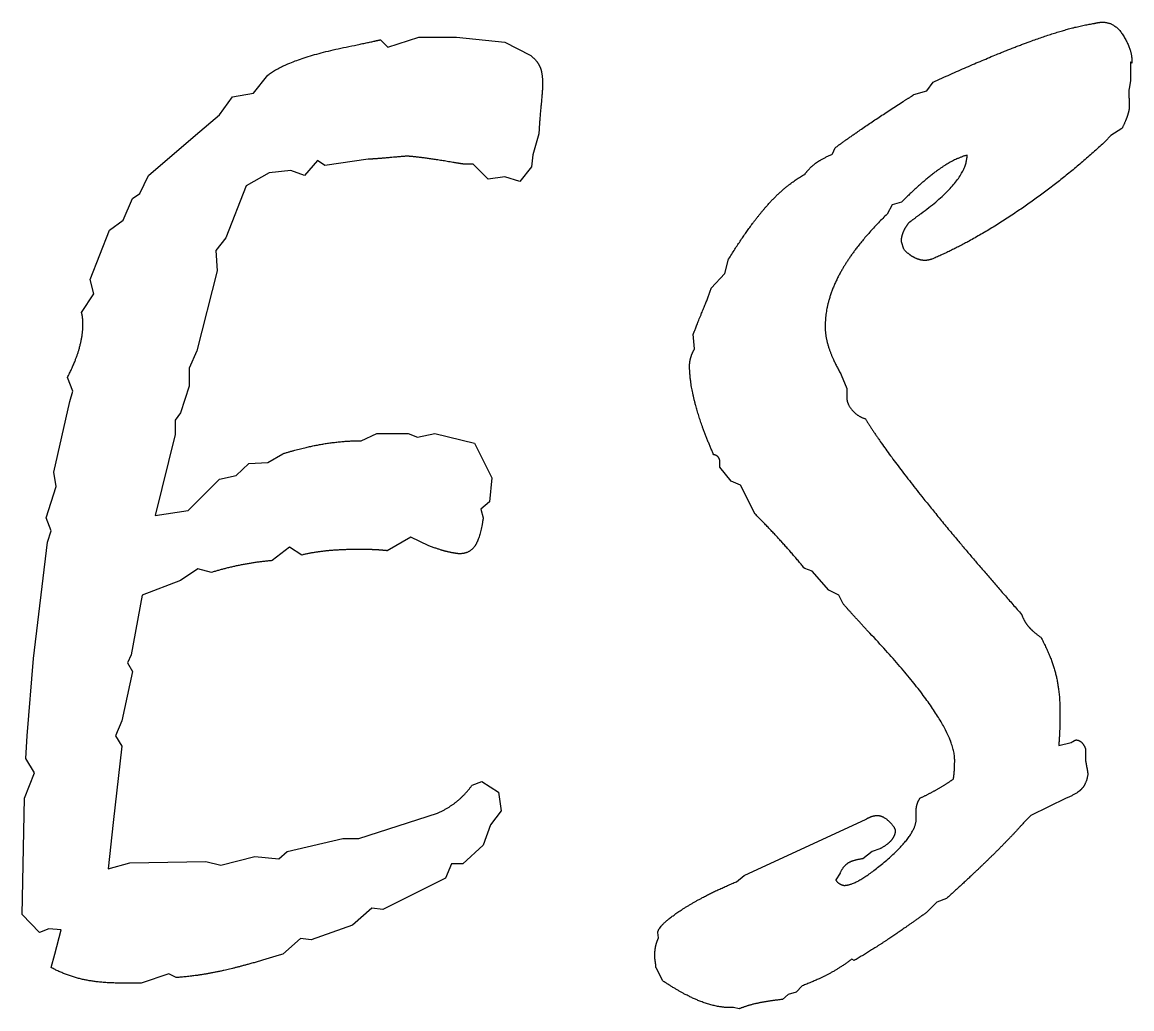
# Model space of a CAD drawing. Extents: x 728710 to 728960, y 272811 to 273475.
# Drawn here: x 728868.399 to 728871.748, y 273216.075 to 273219.054 of the extents above; entities that cross this region are included whole.
import ezdxf

# ---------------------------------------------------------------- set-up
doc = ezdxf.new("R2010")
doc.units = 0
doc.layers.add('RAMI_PLAN_####_TKST_#', color=7, linetype='Continuous')

msp = doc.modelspace()

# ---------------------------------------------------------------- linework, layer by layer
at = {"layer": 'RAMI_PLAN_####_TKST_#'}
for points in [[(728869.4806, 273219.0004), (728869.5031, 273218.978), (728869.5964, 273219.0079), (728869.7103, 273219.0079), (728869.856, 273218.9929), (728869.9325, 273218.9537)], [(728871.7479, 273218.9378), (728871.7479, 273218.9303), (728871.7442, 273218.934), (728871.7442, 273218.8762), (728871.7404, 273218.8537), (728871.7385, 273218.8481)], [(728868.5787, 273218.1773), (728868.6161, 273218.2335), (728868.6049, 273218.2765), (728868.6628, 273218.4262), (728868.7039, 273218.4561), (728868.7319, 273218.5216), (728868.7543, 273218.5366), (728868.7804, 273218.5908), (728868.9223, 273218.7124), (728868.9951, 273218.7741), (728869.0343, 273218.8284), (728869.0979, 273218.8396), (728869.1408, 273218.8939)], [(728871.09, 273218.835), (728871.1292, 273218.8463), (728871.148, 273218.8724)], [(728869.9587, 273218.7163), (728869.94, 273218.6527), (728869.9363, 273218.6171), (728869.9008, 273218.5722), (728869.856, 273218.5872), (728869.8056, 273218.5797), (728869.7608, 273218.6247), (728869.7346, 273218.6247)], [(728871.718, 273218.7323), (728871.6844, 273218.7117), (728871.6676, 273218.6931)], [(728870.845, 273218.6557), (728870.8525, 273218.6744)], [(728869.4433, 273218.6396), (728869.3126, 273218.6209), (728869.2902, 273218.6359), (728869.251, 273218.591), (728869.2099, 273218.606), (728869.1445, 273218.5985), (728869.0755, 273218.5592), (728869.0138, 273218.4021), (728868.9839, 273218.3647), (728868.9877, 273218.303), (728868.9261, 273218.0618), (728868.9037, 273218.0094), (728868.9037, 273217.9552), (728868.8775, 273217.8747), (728868.8607, 273217.8523), (728868.8607, 273217.8093), (728868.8009, 273217.5643), (728868.8999, 273217.5793), (728868.9951, 273217.6743), (728869.0456, 273217.6855), (728869.0829, 273217.721), (728869.1408, 273217.7247), (728869.1856, 273217.7508)], [(728871.0526, 273218.51), (728871.0245, 273218.5025), (728871.0096, 273218.4745)], [(728871.0601, 273218.368), (728871.0526, 273218.3904)], [(728870.4788, 273218.2503), (728870.5199, 273218.2952), (728870.5311, 273218.3381)], [(728870.4283, 273218.0673), (728870.4246, 273218.1121)], [(728868.5171, 273216.3131), (728868.4798, 273216.3169), (728868.4518, 273216.3057), (728868.3995, 273216.3598), (728868.4069, 273216.7109), (728868.4368, 273216.7875), (728868.4107, 273216.8304), (728868.4144, 273216.8995), (728868.4331, 273217.133), (728868.476, 273217.484), (728868.4872, 273217.5176), (728868.4723, 273217.5569), (728868.5022, 273217.6521), (728868.4947, 273217.6951), (728868.5433, 273217.908), (728868.5526, 273217.9397), (728868.5358, 273217.9808)], [(728870.8712, 273217.9888), (728870.888, 273217.9477), (728870.888, 273217.9365), (728870.888, 273217.9197)], [(728869.4228, 273217.79), (728869.4695, 273217.8123), (728869.5647, 273217.8123), (728869.5927, 273217.8012), (728869.645, 273217.8123), (728869.7645, 273217.7825), (728869.8168, 273217.6781), (728869.8093, 273217.6054), (728869.7832, 273217.583), (728869.7906, 273217.5569)], [(728870.6114, 273217.5685), (728870.5666, 273217.6563), (728870.5386, 273217.6675), (728870.5049, 273217.7105), (728870.5049, 273217.7254)], [(728869.6263, 273217.473), (728869.5721, 273217.4991), (728869.5012, 273217.458)], [(728869.2435, 273217.445), (728869.2061, 273217.4692), (728869.1539, 273217.4281)], [(728868.9709, 273217.3926), (728868.9298, 273217.4038), (728868.8775, 273217.3683), (728868.7618, 273217.3235), (728868.7281, 273217.1441), (728868.7169, 273217.1198), (728868.7319, 273217.0937), (728868.7001, 273216.9442), (728868.6814, 273216.8993), (728868.7001, 273216.8675), (728868.674, 273216.6377), (728868.659, 273216.4976), (728868.7244, 273216.5162), (728868.9541, 273216.52), (728868.9989, 273216.5088), (728869.1016, 273216.5349), (728869.1744, 273216.5274), (728869.1987, 273216.5499), (728869.3667, 273216.5891), (728869.4153, 273216.5891), (728869.6524, 273216.6657)], [(728870.8768, 273217.2976), (728870.8637, 273217.3238), (728870.8338, 273217.3387), (728870.7833, 273217.3967), (728870.7609, 273217.4041)], [(728871.5274, 273216.8699), (728871.5648, 273216.8792)], [(728871.6078, 273216.8605), (728871.6078, 273216.8306)], [(728869.757, 273216.7498), (728869.7869, 273216.761), (728869.8373, 273216.7293), (728869.8448, 273216.6732), (728869.813, 273216.6302), (728869.7906, 273216.5686), (728869.729, 273216.5125), (728869.6954, 273216.5125), (728869.6767, 273216.4697), (728869.4881, 273216.3746), (728869.4545, 273216.3784), (728869.3966, 273216.328), (728869.2715, 273216.2833), (728869.2398, 273216.287), (728869.1856, 273216.2404)], [(728871.5499, 273216.7111), (728871.4433, 273216.6588), (728871.4265, 273216.642)], [(728871.0975, 273216.6494), (728871.0975, 273216.6625), (728871.0975, 273216.6775)], [(728870.5554, 273216.4589), (728870.5778, 273216.4775), (728870.946, 273216.6476)], [(728870.9871, 273216.5579), (728870.9647, 273216.5504), (728870.9366, 273216.528)], [(728870.8674, 273216.485), (728870.8543, 273216.4645)], [(728871.1891, 273216.4084), (728871.1592, 273216.397), (728871.1293, 273216.3665)], [(728868.4872, 273216.1994), (728868.4984, 273216.2404), (728868.5171, 273216.3131)], [(728870.3196, 273216.2889), (728870.3177, 273216.3057)], [(728870.9104, 273216.2208), (728870.903, 273216.2251)], [(728868.8644, 273216.1696), (728868.842, 273216.1807), (728868.758, 273216.1528), (728868.6926, 273216.1528)], [(728870.3326, 273216.1594), (728870.3121, 273216.1988)], [(728870.7534, 273216.1444), (728870.7347, 273216.1257), (728870.7105, 273216.1182), (728870.6936, 273216.1032)], [(728870.5628, 273216.075), (728870.546, 273216.0788), (728870.5348, 273216.0788)]]:
    msp.add_lwpolyline(points, dxfattribs=at)
for points in [[(728871.6339, 273219.0498), (728871.6414, 273219.0517), (728871.6479, 273219.0527)], [(728871.6479, 273219.0527), (728871.6545, 273219.0536), (728871.6601, 273219.0536)], [(728871.6601, 273219.0536), (728871.6975, 273219.0536), (728871.7227, 273219.0125)], [(728871.4414, 273218.9957), (728871.5592, 273219.0386), (728871.6339, 273219.0498)], [(728869.1408, 273218.8939), (728869.208, 273218.9462), (728869.4022, 273218.9836)], [(728869.4022, 273218.9836), (728869.4545, 273218.9948), (728869.4806, 273219.0004)], [(728871.148, 273218.8724), (728871.3237, 273218.9527), (728871.4414, 273218.9957)], [(728871.7227, 273219.0125), (728871.7479, 273218.9714), (728871.7479, 273218.9378)], [(728869.9325, 273218.9537), (728869.9531, 273218.9387), (728869.9615, 273218.92)], [(728869.9615, 273218.92), (728869.9699, 273218.9013), (728869.9699, 273218.8658)], [(728869.9699, 273218.8658), (728869.9699, 273218.8527), (728869.9652, 273218.8032)], [(728871.0582, 273218.8145), (728871.0806, 273218.8276), (728871.09, 273218.835)], [(728871.7385, 273218.8481), (728871.7385, 273218.835), (728871.7395, 273218.8238)], [(728871.7395, 273218.8238), (728871.7404, 273218.8126), (728871.7404, 273218.7995)], [(728869.9652, 273218.8032), (728869.9605, 273218.7537), (728869.9587, 273218.7163)], [(728870.8525, 273218.6744), (728870.931, 273218.7323), (728871.0582, 273218.8145)], [(728871.7404, 273218.7995), (728871.7404, 273218.7883), (728871.7348, 273218.7715)], [(728871.7348, 273218.7715), (728871.7292, 273218.7547), (728871.718, 273218.7323)], [(728871.6676, 273218.6931), (728871.5424, 273218.5772), (728871.4049, 273218.4838)], [(728869.561, 273218.649), (728869.5572, 273218.649), (728869.5152, 273218.6452)], [(728869.6992, 273218.6303), (728869.6002, 273218.6471), (728869.561, 273218.649)], [(728870.7926, 273218.6268), (728870.8113, 273218.6408), (728870.845, 273218.6557)], [(728871.1124, 273218.4764), (728871.2508, 273218.5772), (728871.2508, 273218.652)], [(728871.2508, 273218.652), (728871.2134, 273218.6426), (728871.1657, 273218.609)], [(728869.5152, 273218.6452), (728869.4732, 273218.6415), (728869.4433, 273218.6396)], [(728869.7346, 273218.6247), (728869.7234, 273218.6265), (728869.6992, 273218.6303)], [(728870.7609, 273218.5941), (728870.774, 273218.6127), (728870.7926, 273218.6268)], [(728870.6488, 273218.5016), (728870.703, 273218.5623), (728870.7609, 273218.5941)], [(728871.1657, 273218.609), (728871.1181, 273218.5754), (728871.0526, 273218.51)], [(728870.5311, 273218.3381), (728870.5946, 273218.4409), (728870.6488, 273218.5016)], [(728871.4049, 273218.4838), (728871.2675, 273218.3904), (728871.1442, 273218.3381)], [(728871.0096, 273218.4745), (728870.916, 273218.383), (728870.8693, 273218.2989)], [(728871.0582, 273218.4194), (728871.0638, 273218.4334), (728871.075, 273218.4483)], [(728871.075, 273218.4483), (728871.09, 273218.4595), (728871.1124, 273218.4764)], [(728871.0526, 273218.3904), (728871.0526, 273218.4054), (728871.0582, 273218.4194)], [(728871.0918, 273218.3428), (728871.075, 273218.3512), (728871.0601, 273218.368)], [(728871.1217, 273218.3344), (728871.1087, 273218.3344), (728871.0918, 273218.3428)], [(728871.1339, 273218.3353), (728871.1292, 273218.3344), (728871.1217, 273218.3344)], [(728871.1442, 273218.3381), (728871.1386, 273218.3362), (728871.1339, 273218.3353)], [(728870.8693, 273218.2989), (728870.8225, 273218.2148), (728870.8225, 273218.1345)], [(728870.4498, 273218.1747), (728870.4694, 273218.2223), (728870.4788, 273218.2503)], [(728868.5816, 273218.1624), (728868.5806, 273218.1698), (728868.5787, 273218.1773)], [(728868.5825, 273218.138), (728868.5825, 273218.1549), (728868.5816, 273218.1624)], [(728870.4246, 273218.1121), (728870.4302, 273218.127), (728870.4498, 273218.1747)], [(728868.5713, 273218.0669), (728868.5825, 273218.1062), (728868.5825, 273218.138)], [(728870.8225, 273218.1345), (728870.8225, 273218.1028), (728870.8347, 273218.0673)], [(728868.5358, 273217.9808), (728868.5601, 273218.0276), (728868.5713, 273218.0669)], [(728870.4171, 273218.0411), (728870.4208, 273218.0542), (728870.4283, 273218.0673)], [(728870.8347, 273218.0673), (728870.8469, 273218.0318), (728870.8712, 273217.9888)], [(728870.4134, 273218.0168), (728870.4134, 273218.028), (728870.4171, 273218.0411)], [(728870.432, 273217.8963), (728870.4134, 273217.9645), (728870.4134, 273218.0168)], [(728870.888, 273217.9197), (728870.888, 273217.901), (728870.9039, 273217.8824)], [(728870.4862, 273217.7478), (728870.4507, 273217.8282), (728870.432, 273217.8963)], [(728870.9039, 273217.8824), (728870.9198, 273217.8637), (728870.9441, 273217.8562)], [(728870.9441, 273217.8562), (728870.9946, 273217.7721), (728871.1143, 273217.6218)], [(728869.1856, 273217.7508), (728869.2528, 273217.7713), (728869.3098, 273217.7806)], [(728869.3098, 273217.7806), (728869.3667, 273217.79), (728869.4228, 273217.79)], [(728870.5002, 273217.7404), (728870.4955, 273217.7459), (728870.4862, 273217.7478)], [(728870.5049, 273217.7254), (728870.5049, 273217.7348), (728870.5002, 273217.7404)], [(728871.1143, 273217.6218), (728871.2339, 273217.4714), (728871.4153, 273217.2659)], [(728869.7906, 273217.5569), (728869.7813, 273217.4953), (728869.7654, 273217.472)], [(728870.688, 273217.4882), (728870.6507, 273217.5293), (728870.6114, 273217.5685)], [(728870.7609, 273217.4041), (728870.7254, 273217.4471), (728870.688, 273217.4882)], [(728869.3238, 273217.458), (728869.2827, 273217.4543), (728869.2435, 273217.445)], [(728869.4116, 273217.4617), (728869.3649, 273217.4617), (728869.3238, 273217.458)], [(728869.4657, 273217.4608), (728869.4489, 273217.4617), (728869.4116, 273217.4617)], [(728869.5012, 273217.458), (728869.4825, 273217.4599), (728869.4657, 273217.4608)], [(728869.6814, 273217.4552), (728869.6618, 273217.4599), (728869.6263, 273217.473)], [(728869.7178, 273217.4487), (728869.701, 273217.4505), (728869.6814, 273217.4552)], [(728869.7654, 273217.472), (728869.7496, 273217.4487), (728869.7178, 273217.4487)], [(728869.0605, 273217.415), (728869.0138, 273217.4057), (728868.9709, 273217.3926)], [(728869.1539, 273217.4281), (728869.1072, 273217.4244), (728869.0605, 273217.415)], [(728870.9516, 273217.2154), (728870.903, 273217.2677), (728870.8768, 273217.2976)], [(728871.4153, 273217.2659), (728871.4228, 273217.2453), (728871.4359, 273217.2295)], [(728871.2134, 273216.8269), (728871.2134, 273216.939), (728870.9516, 273217.2154)], [(728871.4359, 273217.2295), (728871.449, 273217.2136), (728871.4732, 273217.1968)], [(728871.4732, 273217.1968), (728871.5031, 273217.1426), (728871.5172, 273217.0894)], [(728871.5172, 273217.0894), (728871.5312, 273217.0361), (728871.5312, 273216.9707)], [(728871.5312, 273216.9707), (728871.5312, 273216.939), (728871.5302, 273216.9156)], [(728871.5302, 273216.9156), (728871.5293, 273216.8923), (728871.5274, 273216.8699)], [(728871.5648, 273216.8792), (728871.5686, 273216.881), (728871.5732, 273216.8839)], [(728871.5732, 273216.8839), (728871.5779, 273216.8867), (728871.5797, 273216.8867)], [(728871.5797, 273216.8867), (728871.5891, 273216.8867), (728871.5966, 273216.8792)], [(728871.5966, 273216.8792), (728871.604, 273216.8717), (728871.6078, 273216.8605)], [(728871.2125, 273216.7942), (728871.2134, 273216.8064), (728871.2134, 273216.8269)], [(728871.6078, 273216.8306), (728871.6078, 273216.8269), (728871.6106, 273216.8119)], [(728871.6106, 273216.8119), (728871.6134, 273216.797), (728871.6153, 273216.7839)], [(728871.2097, 273216.769), (728871.2116, 273216.7821), (728871.2125, 273216.7942)], [(728871.6153, 273216.7839), (728871.6115, 273216.7559), (728871.5975, 273216.74)], [(728869.7113, 273216.7012), (728869.7365, 273216.7218), (728869.757, 273216.7498)], [(728871.1629, 273216.7391), (728871.1891, 273216.754), (728871.2097, 273216.769)], [(728871.5975, 273216.74), (728871.5835, 273216.7241), (728871.5499, 273216.7111)], [(728871.1003, 273216.6933), (728871.1031, 273216.7017), (728871.1087, 273216.7111)], [(728871.1087, 273216.7111), (728871.1367, 273216.7241), (728871.1629, 273216.7391)], [(728869.6524, 273216.6657), (728869.686, 273216.6807), (728869.7113, 273216.7012)], [(728871.0975, 273216.6775), (728871.0975, 273216.6849), (728871.1003, 273216.6933)], [(728870.946, 273216.6476), (728870.9553, 273216.6532), (728870.9637, 273216.656)], [(728870.9637, 273216.656), (728870.9722, 273216.6588), (728870.9797, 273216.6588)], [(728870.9797, 273216.6588), (728870.9965, 273216.6588), (728871.0152, 273216.641)], [(728871.0086, 273216.5243), (728871.0975, 273216.6008), (728871.0975, 273216.6494)], [(728871.0152, 273216.641), (728871.0339, 273216.6233), (728871.0339, 273216.6121)], [(728871.4265, 273216.642), (728871.3817, 273216.5915), (728871.3246, 273216.5355)], [(728871.0339, 273216.6121), (728871.0339, 273216.5971), (728871.0217, 273216.5831)], [(728871.0217, 273216.5831), (728871.0096, 273216.5691), (728870.9871, 273216.5579)], [(728870.8917, 273216.5149), (728870.8768, 273216.5056), (728870.8674, 273216.485)], [(728870.8805, 273216.4477), (728870.9198, 273216.4477), (728871.0086, 273216.5243)], [(728870.9366, 273216.528), (728870.9067, 273216.5243), (728870.8917, 273216.5149)], [(728871.3246, 273216.5355), (728871.2676, 273216.4794), (728871.1891, 273216.4084)], [(728870.3879, 273216.373), (728870.4562, 273216.4178), (728870.5554, 273216.4589)], [(728870.8543, 273216.4645), (728870.8562, 273216.4608), (728870.8618, 273216.4552)], [(728870.8618, 273216.4552), (728870.873, 273216.4477), (728870.8805, 273216.4477)], [(728870.3177, 273216.3057), (728870.3196, 273216.3281), (728870.3879, 273216.373)], [(728871.1293, 273216.3665), (728871.0676, 273216.3217), (728871.0143, 273216.2862)], [(728870.3111, 273216.2635), (728870.314, 273216.2776), (728870.3196, 273216.2889)], [(728871.0143, 273216.2862), (728870.9609, 273216.2507), (728870.9104, 273216.2208)], [(728869.1856, 273216.2404), (728869.0866, 273216.2087), (728869.0082, 273216.191)], [(728870.3083, 273216.2326), (728870.3083, 273216.2495), (728870.3111, 273216.2635)], [(728870.3102, 273216.2167), (728870.3083, 273216.2288), (728870.3083, 273216.2326)], [(728870.3121, 273216.1988), (728870.3121, 273216.2045), (728870.3102, 273216.2167)], [(728870.903, 273216.2251), (728870.8712, 273216.2007), (728870.8366, 273216.182)], [(728868.5815, 273216.164), (728868.5321, 273216.1751), (728868.4872, 273216.1994)], [(728869.0082, 273216.191), (728868.9298, 273216.1733), (728868.8644, 273216.1696)], [(728870.8366, 273216.182), (728870.802, 273216.1632), (728870.7534, 273216.1444)], [(728868.6926, 273216.1528), (728868.631, 273216.1528), (728868.5815, 273216.164)], [(728870.444, 273216.0985), (728870.3944, 273216.1182), (728870.3326, 273216.1594)], [(728870.5348, 273216.0788), (728870.4936, 273216.0788), (728870.444, 273216.0985)], [(728870.6236, 273216.0929), (728870.5909, 273216.0863), (728870.5628, 273216.075)], [(728870.6936, 273216.1032), (728870.6563, 273216.0994), (728870.6236, 273216.0929)]]:
    msp.add_open_spline(points, degree=2, dxfattribs=at)

doc.saveas('drawing.dxf')
